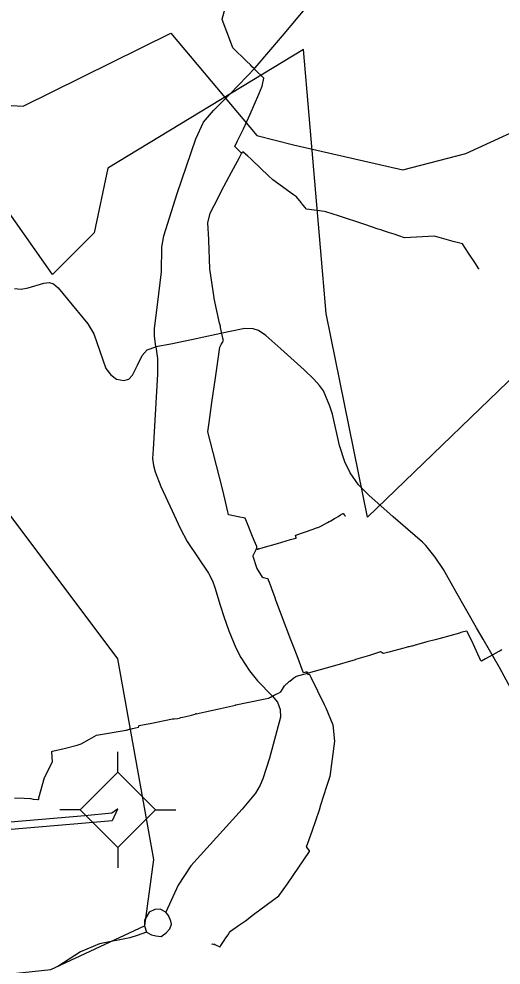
# Model space of a CAD drawing. Extents: x -789162 to -606354, y -1062736 to -945481.
# Drawn here: x -681740 to -680777, y -978768 to -976877 of the extents above; entities that cross this region are included whole.
import ezdxf

# ---------------------------------------------------------------- set-up
doc = ezdxf.new("R2010")
doc.units = 0
for name, color, linetype in [('_SIRSI VZTAHY_CYKLOTRASY MISTNI S', 7, 'Continuous'), ('_SIRSI VZTAHY_ELEKTRICKE VEDENI VN 110 kV S', 7, 'Continuous'), ('_SIRSI VZTAHY_ELEKTRO_ROZVODNA S', 7, 'Continuous'), ('_SIRSI VZTAHY_SILNICE I TRIDY_NAVRH', 7, 'Continuous'), ('_SIRSI VZTAHY_SILNICE III TRIDY_STAV', 7, 'Continuous'), ('_SIRSI VZTAHY_VTL PLYNOVOD', 7, 'Continuous')]:
    doc.layers.add(name, color=color, linetype=linetype)

msp = doc.modelspace()

# ---------------------------------------------------------------- linework, layer by layer
at = {"layer": '_SIRSI VZTAHY_CYKLOTRASY MISTNI S'}
msp.add_lwpolyline([(-679491.9, -976857.3), (-679659.5, -977096.9), (-679588.1, -977266.7), (-679663.3, -977417.2), (-680077.1, -977441.2), (-680043.4, -977535.1), (-680060.1, -977633.8), (-680172.9, -977714.9), (-680148.9, -978132.4), (-680566.1, -978149.5), (-680569.6, -977797.1), (-680689.3, -977530.2), (-681043.8, -977873.1), (-681126.6, -977465.9), (-681171.4, -976938.2), (-681562.3, -977175.5), (-681589.6, -977304.5), (-681673.1, -977388), (-681838.3, -977152.9), (-682221.3, -977070.8), (-682419.6, -977101.6), (-682830, -976889.4), (-682891.6, -976742.3)], dxfattribs=at)
at = {"layer": '_SIRSI VZTAHY_ELEKTRICKE VEDENI VN 110 kV S'}
for points in [[(-682675.8, -977105.1), (-682676, -977105.1), (-682676, -977105.1), (-682676, -977104.8), (-682664.9, -977098.5), (-682590.5, -977086.8), (-682474, -977012.3), (-682240.5, -977024.7), (-681946.1, -977039.6), (-681731.3, -977051.4), (-681436.6, -976905.7), (-681264.7, -977110.4), (-681191.7, -977128.8), (-680973.5, -977178.7), (-680847.7, -977146.2), (-680691.2, -977074.2)], [(-682675.8, -977105.1), (-682676, -977105.1), (-682676, -977105.1), (-682676, -977104.8), (-682664.9, -977098.5), (-682590.5, -977086.8), (-682474, -977012.3), (-682240.5, -977024.7), (-681946.1, -977039.6), (-681731.3, -977051.4), (-681436.6, -976905.7), (-681264.7, -977110.4), (-681191.7, -977128.8), (-680973.5, -977178.7), (-680847.7, -977146.2), (-680691.2, -977074.2)], [(-681542.7, -978456), (-681542.8, -978456), (-681554.7, -978464.2), (-681608, -978469.4), (-681693.8, -978476.8), (-681906.1, -978494.7), (-682018.1, -978504.3), (-682107.2, -978511.6), (-682337.3, -978529.7), (-682458.3, -978504.5), (-682603.5, -978472.9), (-682843.6, -978414.6), (-683047, -978367.3), (-683218.8, -978319.3)], [(-681542.7, -978456.1), (-681542.8, -978456.1), (-681553.8, -978479.5), (-681607.1, -978484.4), (-681692.8, -978491.7), (-681905.1, -978509.7), (-682016.8, -978519.2), (-682105.9, -978526.5), (-682338.3, -978544.8), (-682461.4, -978519.2), (-682606.8, -978487.5), (-682847, -978429.2), (-683050.3, -978381.9), (-683223.9, -978333.6)]]:
    msp.add_lwpolyline(points, dxfattribs=at)
at = {"layer": '_SIRSI VZTAHY_ELEKTRO_ROZVODNA S'}
for p, q in [((-681542.5, -978382.2), (-681542.5, -978341.7)), ((-681617.7, -978457.4), (-681542.5, -978382.2)), ((-681542.5, -978382.2), (-681467.2, -978457.4)), ((-681617.7, -978457.4), (-681658.2, -978457.4)), ((-681542.5, -978532.7), (-681617.7, -978457.4)), ((-681467.2, -978457.4), (-681542.5, -978532.7)), ((-681467.2, -978457.4), (-681426.7, -978457.4)), ((-681542.5, -978532.7), (-681542.5, -978573.1))]:
    msp.add_line(p, q, dxfattribs=at)
at = {"layer": '_SIRSI VZTAHY_SILNICE I TRIDY_NAVRH'}
for points in [[(-682681.9, -977052.8), (-682055.3, -977472.7), (-681542.8, -978155.5), (-681471.1, -978556.8), (-681489.3, -978689)], [(-681596.8, -981025.9), (-682024.3, -980723.7), (-682317, -980514.5), (-682437.8, -980328.5), (-682540, -980054.1), (-682540, -979775.1), (-682475, -979510.1), (-682391.3, -979393.8), (-682140.4, -979096.2), (-682001, -978905.6), (-681947.3, -978824.6), (-681923, -978799), (-681877.1, -978779.9), (-681782.6, -978787.7), (-681675.9, -978776.4), (-681489.3, -978689)]]:
    msp.add_lwpolyline(points, dxfattribs=at)
at = {"layer": '_SIRSI VZTAHY_SILNICE III TRIDY_STAV'}
for points in [[(-681466.6, -977532.3), (-681469.1, -977510.4), (-681468.9, -977495.9), (-681462.9, -977448.5), (-681455.5, -977382.7), (-681454.8, -977333.2), (-681450.3, -977310.6), (-681424.2, -977226.4), (-681386.7, -977117.1), (-681371.4, -977083.5), (-681351.1, -977060.1), (-681318, -977027.3), (-681268.4, -976975), (-681213.9, -976910.9), (-681140.9, -976824)], [(-681748.8, -977416.1), (-681735.6, -977417.2), (-681721.4, -977414.9), (-681690.4, -977405.4), (-681679.5, -977403.7), (-681670.8, -977406.9), (-681661.8, -977414.8), (-681642.6, -977437.3), (-681602.6, -977486.8), (-681590.1, -977506.4), (-681566.1, -977575.9), (-681556.7, -977588.6), (-681545.1, -977597.1), (-681530.4, -977599.6), (-681520.2, -977596.8), (-681512.8, -977589.1), (-681503.2, -977568.8), (-681494, -977550), (-681483.7, -977538.4), (-681466.6, -977532.3)], [(-680757.6, -978214.8), (-680780.7, -978173.1), (-680812.8, -978116.5), (-680826.2, -978093.6), (-680867.4, -978021.2), (-680892, -977977.2), (-680908.6, -977952.4), (-680927.4, -977929.1), (-680934.3, -977922.9), (-680992.9, -977872), (-681041.6, -977829.1), (-681062.2, -977808), (-681078.6, -977784.4), (-681089.2, -977762.5), (-681100.1, -977729.4), (-681113.9, -977667.1), (-681119.2, -977650.8), (-681131.6, -977620.4), (-681139.5, -977609.4), (-681151.1, -977596.9), (-681170.1, -977578.5), (-681217, -977536.2), (-681246.6, -977509.8), (-681261.5, -977499.7), (-681272.3, -977496.4), (-681288.6, -977496.1), (-681321.5, -977502.6), (-681395.6, -977518.7), (-681436.7, -977526.9), (-681466.6, -977532.3)], [(-681466.6, -977532.3), (-681463.4, -977555.5), (-681463.4, -977586.9), (-681471.8, -977736.8), (-681473.1, -977755.6), (-681471.3, -977769.5), (-681467.7, -977782.1), (-681456.6, -977811.4), (-681433.9, -977860.4), (-681417.8, -977894.8), (-681403.7, -977921.1), (-681361.2, -977984.6), (-681353.4, -977999.7), (-681348.6, -978013.2), (-681338.3, -978048.9), (-681330.7, -978071.2), (-681321.1, -978099.7), (-681306.8, -978134), (-681296.6, -978153.4), (-681279.6, -978179.9), (-681263.3, -978200.1), (-681234.3, -978229.9), (-681223.6, -978242.2), (-681218.2, -978257), (-681217.9, -978272.7), (-681239.6, -978354.2), (-681253.1, -978395.7), (-681258.3, -978408.2), (-681267.7, -978424.3), (-681293.9, -978455.9), (-681396.6, -978569.4), (-681421.8, -978608), (-681446.4, -978661.8)], [(-681446.4, -978661.8), (-681457.9, -978656.2), (-681468.4, -978656.6), (-681479.9, -978662), (-681489.2, -978677.9), (-681489.3, -978689), (-681485.4, -978702.1)], [(-681435, -978685.9), (-681436.6, -978679.9), (-681441.5, -978668.9), (-681446.4, -978661.8)], [(-681485.4, -978702.1), (-681475, -978707.5), (-681466.5, -978709.2), (-681455.7, -978710.4), (-681445.9, -978703.1), (-681438.6, -978695.4), (-681435, -978685.9)], [(-681485.4, -978702.1), (-681503.5, -978708.5), (-681518.6, -978713.5), (-681578.9, -978725.4), (-681616.9, -978741.4), (-681661.9, -978770.5)]]:
    msp.add_lwpolyline(points, dxfattribs=at)
at = {"layer": '_SIRSI VZTAHY_VTL PLYNOVOD'}
for points in [[(-681295, -977145.6), (-681295, -977145.6), (-681295.2, -977145.5), (-681295.8, -977145.1), (-681296.1, -977144.9), (-681296.5, -977144.6), (-681296.9, -977144.3), (-681297.6, -977143.7), (-681308.6, -977132.2), (-681303.2, -977120.9), (-681291.8, -977096.7), (-681278, -977067.3), (-681261.1, -977027.9), (-681254.2, -977011.4), (-681250.6, -976995.6), (-681256.9, -976989.8), (-681263, -976984.3), (-681264.4, -976982.8), (-681266.1, -976980.9), (-681266.3, -976981.1), (-681266.8, -976980.6), (-681266.9, -976980.5), (-681267.2, -976980.1), (-681268.6, -976978.6), (-681268.9, -976978.2), (-681270.4, -976976.7), (-681272.8, -976974.2), (-681273, -976974), (-681274, -976973), (-681277.6, -976969.3), (-681285.6, -976961.5), (-681313.1, -976934.9), (-681315.6, -976927.9), (-681333.9, -976878.2), (-681334, -976878.1), (-681325.8, -976848.6)], [(-681265.8, -977936.1), (-681264.9, -977934), (-681264.6, -977933), (-681264.9, -977932), (-681265.1, -977931.6), (-681265.2, -977931.4), (-681270.2, -977919.2), (-681274.7, -977908.1), (-681282.2, -977889.6), (-681288.1, -977874.9), (-681302.3, -977872.2), (-681320.9, -977868.4), (-681321.5, -977868.3), (-681322.4, -977864.5), (-681323, -977862.1), (-681332.6, -977818.8), (-681351.8, -977743.9), (-681362.9, -977702), (-681360.1, -977683.4), (-681354.6, -977643.9), (-681347.3, -977594.7), (-681346, -977585.4), (-681342.9, -977562), (-681338.8, -977533.1), (-681335.8, -977527.6), (-681334, -977524.3), (-681331.7, -977520), (-681331.9, -977518), (-681337.1, -977493.8), (-681337.2, -977493.7), (-681337.7, -977491.1), (-681339.1, -977485), (-681349.9, -977435.8), (-681350.1, -977434.8), (-681358.7, -977376.9), (-681360.8, -977319.5), (-681360.8, -977317.9), (-681362.7, -977285), (-681357.8, -977265.6), (-681350.4, -977250), (-681339, -977228.1), (-681335.2, -977220.9), (-681315.5, -977183.6), (-681299.8, -977154.1), (-681295.4, -977146.1), (-681295, -977145.6)], [(-681294.2, -977144.7), (-681295, -977144.2), (-681295, -977144.1), (-681294.8, -977143.8), (-681294.7, -977143.7), (-681293.9, -977144.2)], [(-681295, -977145.6), (-681294.4, -977144.9), (-681294.2, -977144.7)], [(-681294.2, -977144.7), (-681294.1, -977144.4), (-681293.9, -977144.2)], [(-680821.1, -977376.9), (-680821.3, -977376.8), (-680821.4, -977376.7), (-680822, -977376.5), (-680830, -977364.2), (-680842.4, -977345.5), (-680854.6, -977326.9), (-680872.7, -977321.8), (-680910.1, -977311.3), (-680970.1, -977314.4), (-680981.1, -977310.8), (-680990.5, -977307.6), (-681000.1, -977304.5), (-681012.2, -977301), (-681012.2, -977300.9), (-681017.3, -977298.9), (-681017.5, -977298.8), (-681017.5, -977298.8), (-681022.4, -977297.2), (-681022.5, -977297.1), (-681049.6, -977288.3), (-681102.1, -977271), (-681127.4, -977262.8), (-681130.1, -977262), (-681165.9, -977257.2), (-681175.7, -977245.3), (-681175.7, -977245.3), (-681176.7, -977244.1), (-681185.8, -977233), (-681191.7, -977228.7), (-681233.2, -977198.8), (-681241.6, -977190.9), (-681274.1, -977159.8), (-681276.9, -977157.1), (-681282.6, -977151.4), (-681293.1, -977142.6), (-681293.8, -977143.9), (-681293.9, -977144.2)], [(-681261.2, -977936), (-681261.1, -977936), (-681252.3, -977933.6), (-681223.3, -977925.1), (-681197.9, -977917.7), (-681186.8, -977914.8), (-681186.7, -977914.8), (-681186.5, -977914.5), (-681186.3, -977914.2), (-681186.8, -977912.4), (-681187.3, -977910.7), (-681187.7, -977909.5), (-681187.4, -977909), (-681186.9, -977908.9), (-681152.7, -977896.7), (-681147.6, -977894.9), (-681141, -977892.6), (-681139.6, -977891.9), (-681135.7, -977889.8), (-681123.6, -977883.4), (-681120.3, -977881.7), (-681118.4, -977880.7), (-681117.5, -977880.2), (-681117.1, -977879.9), (-681109.9, -977875.6), (-681108.5, -977874.8), (-681107.5, -977874.2), (-681107.4, -977874.1), (-681102.5, -977871.3), (-681097.7, -977868.4), (-681093, -977865.5), (-681092.5, -977865.3), (-681092.1, -977865.6), (-681091.9, -977866), (-681090.4, -977868), (-681090, -977868.7), (-681089.5, -977869.4), (-681089.5, -977869.4), (-681089.5, -977869.5), (-681089.2, -977869.8), (-681089, -977870.1), (-681089, -977870.1), (-681088.9, -977870.2), (-681088.9, -977870.4), (-681088.8, -977870.4), (-681088.7, -977870.6), (-681088.7, -977870.7), (-681088.5, -977870.9)], [(-681164, -978183.4), (-681164.3, -978183.2), (-681164.3, -978183.1), (-681164.6, -978181.6), (-681171.8, -978183.7), (-681171.9, -978183.6), (-681172.2, -978182.7), (-681184.7, -978150), (-681191.9, -978131.1), (-681196.9, -978117.7), (-681226.8, -978038.9), (-681228.5, -978034.2), (-681235.1, -978015.7), (-681236.6, -978011.7), (-681241, -978000), (-681241.2, -977999.5), (-681241.3, -977999.2), (-681241.9, -977997.3), (-681242.6, -977996.1), (-681243.7, -977995.8), (-681246.3, -977995.3), (-681251.8, -977994), (-681253.1, -977993.8), (-681253.6, -977993), (-681259.2, -977983.7), (-681264.4, -977975.6), (-681264.8, -977974.9), (-681265.2, -977974), (-681271.9, -977951.4), (-681272.2, -977950), (-681271.9, -977949.3), (-681270.1, -977945.7), (-681270.1, -977945.6), (-681267, -977938.8), (-681266.2, -977936.9), (-681265.8, -977936.1)], [(-681265.8, -977936.1), (-681263.9, -977936.8), (-681263.1, -977936.6), (-681263, -977936.5), (-681262.8, -977936.5), (-681262.4, -977936.3), (-681262, -977936.2)], [(-681262, -977936.2), (-681262.1, -977935.8), (-681261.9, -977935.8), (-681261.4, -977935.7), (-681261.3, -977935.6), (-681261.2, -977936)], [(-681262, -977936.2), (-681261.6, -977936.1), (-681261.2, -977936)], [(-680776, -978138.1), (-680778.8, -978139.6), (-680785.9, -978143.5), (-680786.2, -978143.8), (-680787.6, -978144.6), (-680788, -978144.8), (-680808.2, -978155.9), (-680816.2, -978160.5), (-680817.1, -978160.1), (-680817.8, -978159.8), (-680835.7, -978120.1), (-680842, -978107.3), (-680842.6, -978106.1), (-680842.7, -978106), (-680842.7, -978105.9), (-680842.8, -978105.8), (-680842.9, -978105.6), (-680843.1, -978105.3), (-680843.3, -978104.7), (-680843.4, -978104.6), (-680843.7, -978104), (-680843.7, -978103.9), (-680844, -978103.3), (-680844.3, -978102.8), (-680845.2, -978101.2), (-680846.5, -978100.6), (-680854.9, -978102.7), (-680857.4, -978103.5), (-680860.5, -978104.3), (-680898.8, -978115.1), (-680909, -978117.8), (-680925.7, -978122.1), (-680929.8, -978123.2), (-680930, -978123.3), (-680941.4, -978126.4), (-680944.4, -978127.3), (-680950.7, -978129.2), (-680954.9, -978130.3), (-680956.4, -978130.7), (-680960.9, -978131.7), (-680962.8, -978132), (-680966.5, -978132.9), (-680971.6, -978134.3), (-681001.1, -978142.2), (-681011.9, -978145.1), (-681012.6, -978144.9), (-681016.6, -978142.2), (-681017.4, -978141.9), (-681018, -978142), (-681039.7, -978148.9), (-681054, -978153.2), (-681067.7, -978157.4)], [(-681162.6, -978184.1), (-681162.4, -978184), (-681161.5, -978183.7), (-681113.6, -978170.5), (-681067.7, -978157.4)], [(-681067.9, -978157), (-681067.7, -978157.4)], [(-681307.2, -978248), (-681306.9, -978247.9), (-681284.4, -978243.3), (-681248.5, -978235.8), (-681240.7, -978234.2), (-681239.8, -978233.7), (-681239.6, -978233.6), (-681239.3, -978233.4), (-681239.1, -978233.3), (-681237.5, -978232.5), (-681236.8, -978232.1), (-681236.4, -978231.9), (-681236.2, -978231.9), (-681236, -978231.8), (-681235.8, -978231.6), (-681235, -978231.2), (-681233.6, -978230.5), (-681230, -978228.7), (-681226, -978226.6), (-681221.7, -978224.4), (-681217.1, -978221.6), (-681213.9, -978216.5), (-681209.8, -978209.5), (-681205.9, -978206), (-681204.5, -978204.9), (-681199.4, -978200.6), (-681199.2, -978200.4), (-681190.9, -978193.9), (-681187.1, -978191), (-681185.6, -978190.5), (-681171, -978186.5), (-681165.6, -978184.9), (-681164.6, -978184.7)], [(-681164.3, -978183.5), (-681164.5, -978183.6), (-681165, -978183.7), (-681164.9, -978184.1), (-681164.8, -978184.4)], [(-681164.1, -978184.2), (-681164.3, -978184.2), (-681164.8, -978184.4)], [(-681164.8, -978184.4), (-681164.6, -978184.7)], [(-681164.6, -978184.7), (-681163.9, -978184.5)], [(-681164.6, -978184.7), (-681164.5, -978185.1), (-681164.4, -978185.4), (-681163.9, -978185.3)], [(-681164, -978183.4), (-681164.3, -978183.5)], [(-681164.1, -978184.2), (-681164.2, -978184.1), (-681164.2, -978183.9), (-681164.3, -978183.5)], [(-681164, -978184.2), (-681164.1, -978184.2)], [(-681164, -978183.4), (-681163, -978183.1), (-681162.9, -978183.4), (-681162.8, -978183.8)], [(-681162.8, -978183.8), (-681163.1, -978183.9), (-681163.5, -978184), (-681163.8, -978184.1), (-681164, -978184.2)], [(-681164, -978184.2), (-681163.9, -978184.5)], [(-681163.9, -978184.5), (-681163.4, -978184.4), (-681162.6, -978184.1)], [(-681163.9, -978184.5), (-681163.7, -978185), (-681163.6, -978185.2)], [(-681163.6, -978185.2), (-681163.9, -978185.3)], [(-681163.9, -978185.3), (-681163.8, -978185.6), (-681163.4, -978185.6), (-681162.9, -978187), (-681160, -978186.2), (-681159.8, -978186.9), (-681157.1, -978192.2), (-681130.3, -978247.4), (-681127.4, -978253.7), (-681113.3, -978287.8), (-681109.8, -978320.6), (-681119.3, -978390.6), (-681124.9, -978408.7), (-681125, -978408.8), (-681125.1, -978409.4), (-681125.2, -978409.6)], [(-681162.6, -978184.1), (-681162.5, -978184.5), (-681162.4, -978184.8), (-681163.1, -978185), (-681163.6, -978185.2)], [(-681162.8, -978183.8), (-681162.6, -978184.1)], [(-681385.8, -978266), (-681368.2, -978262), (-681337.1, -978254.9), (-681307.5, -978248.1), (-681307.5, -978248.1), (-681307.2, -978248)], [(-681307, -978248.4), (-681307.1, -978248.2), (-681307.2, -978248)], [(-681748.4, -978433.3), (-681729.7, -978434.3), (-681716.7, -978435.1), (-681715.9, -978435.2), (-681711.1, -978435.9), (-681702, -978437.2), (-681700.7, -978437), (-681700.5, -978436.9), (-681700.2, -978435.9), (-681700, -978435.4), (-681699.8, -978433.6), (-681689.1, -978393.2), (-681672.8, -978361.7), (-681674.2, -978341.6), (-681673.9, -978340.9), (-681672.9, -978340.3), (-681649.7, -978335.2), (-681623.7, -978328.3), (-681621.7, -978327.8), (-681615.3, -978325.5), (-681598.7, -978316.4), (-681584.9, -978308.5), (-681525.7, -978298.2), (-681523.5, -978297.7), (-681523, -978297.6), (-681522.1, -978297.4), (-681520.8, -978297), (-681519.1, -978296.6), (-681515.4, -978295.7), (-681512.8, -978295.1), (-681507.2, -978293.7), (-681501.4, -978292.1), (-681500.7, -978291.3), (-681500.6, -978289.9), (-681500, -978289.1), (-681486.1, -978286.4), (-681477.8, -978284.9), (-681433, -978275.4), (-681429.8, -978275.4), (-681423.5, -978274.8), (-681417.3, -978273.4), (-681417, -978273.3), (-681412.7, -978272.3), (-681406.6, -978270.9), (-681395.4, -978268.2), (-681385.8, -978266), (-681385.8, -978266)], [(-681385.8, -978266), (-681386.1, -978264.6)], [(-681287.6, -978679.2), (-681271.3, -978666.5), (-681243.4, -978646.2), (-681220.7, -978629.6), (-681203.5, -978605.4), (-681159.6, -978540.6), (-681159.9, -978539.5), (-681165, -978532.2), (-681165.5, -978531.4), (-681154.2, -978500.4), (-681140.1, -978457.3), (-681136.9, -978447.5), (-681136.9, -978447.4), (-681125.3, -978410), (-681125.3, -978409.9), (-681125.2, -978409.6)], [(-681125.2, -978409.6), (-681125.3, -978409.6)], [(-681338.6, -978731), (-681338.2, -978730.4), (-681337.9, -978730.1), (-681337.5, -978729.5), (-681336.7, -978728.3), (-681335.5, -978726.5), (-681334, -978724.4), (-681329.9, -978718.4), (-681326.5, -978713.5), (-681322.4, -978707.4), (-681319.2, -978702.8), (-681317.4, -978700.1), (-681317.3, -978700.1), (-681301.8, -978688.8), (-681287.6, -978679.2)], [(-681287.6, -978679.2), (-681287.4, -978679.5)], [(-681354.3, -978726.5), (-681354.1, -978726), (-681354.1, -978725.9), (-681354.1, -978725.8), (-681354, -978725.7), (-681354, -978725.6), (-681353.9, -978725.1), (-681349.7, -978726.4), (-681349.5, -978726.5)], [(-681348.8, -978726.7), (-681348.6, -978726.2), (-681348.9, -978726.2), (-681349.1, -978726.1), (-681349.3, -978726), (-681349.5, -978726.5)], [(-681349.5, -978726.5), (-681349.1, -978726.6), (-681348.8, -978726.7)], [(-681348.8, -978726.7), (-681348.5, -978726.8), (-681347.2, -978727.2), (-681338.6, -978731)], [(-681338.6, -978731), (-681338.9, -978731.5), (-681339, -978731.6)]]:
    msp.add_lwpolyline(points, dxfattribs=at)

doc.saveas('drawing.dxf')
